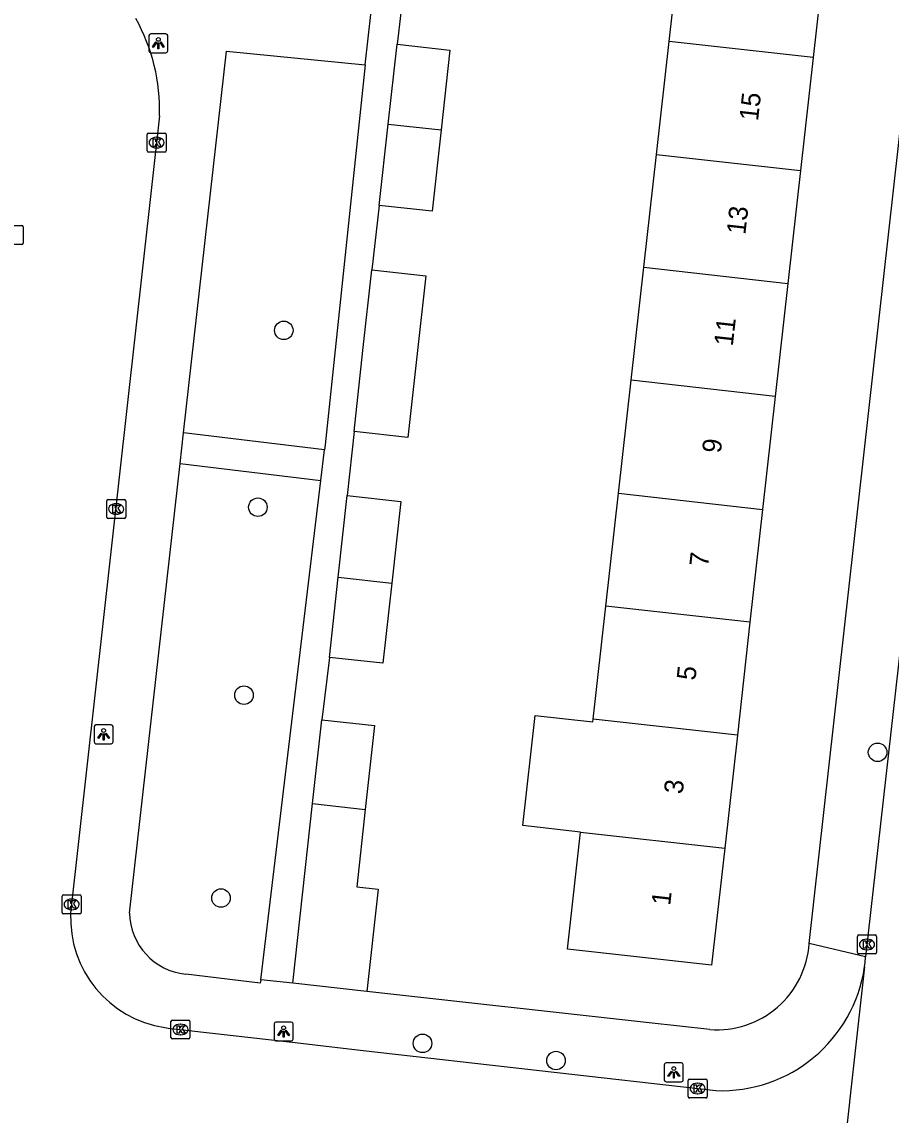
# Model space of a CAD drawing. Extents: x 161928 to 163055, y 386475 to 387428.
# Drawn here: x 162499.2 to 162545.1, y 387121.1 to 387178.9 of the extents above; entities that cross this region are included whole.
import ezdxf

# ---------------------------------------------------------------- set-up
doc = ezdxf.new("R2010")
doc.units = 0
for name, color, linetype in [('IMGEO_Boom', 7, 'Continuous'), ('IMGEO_Kolk', 7, 'Continuous'), ('IMGEO_Lichtpunt', 7, 'Continuous'), ('IMGEO_Muur', 7, 'Continuous'), ('IMGEO_Pand', 7, 'Continuous'), ('IMGEO_Pand_nummerreeks', 7, 'Continuous'), ('IMGEO_Rijbaan_lokaal_gesloten', 7, 'Continuous'), ('IMGEO_Rijbaan_lokaal_open', 7, 'Continuous'), ('IMGEO_Voetpad_open', 7, 'Continuous')]:
    doc.layers.add(name, color=color, linetype=linetype)

msp = doc.modelspace()

# ---------------------------------------------------------------- linework, layer by layer
at = {"layer": 'IMGEO_Boom'}
for centre in [(162513.028, 387162.573), (162511.661, 387153.238), (162510.925, 387143.315), (162544.366, 387140.298), (162509.715, 387132.603), (162520.349, 387124.931), (162527.397, 387124.025)]:
    msp.add_circle(centre, 0.489, dxfattribs=at)
at = {"layer": 'IMGEO_Kolk'}
for p, q in [((162505.817, 387172.061), (162505.817, 387172.913)), ((162505.892, 387172.987), (162506.744, 387172.987)), ((162506.818, 387172.913), (162506.818, 387172.061)), ((162506.305, 387172.767), (162506.33, 387172.767)), ((162506.744, 387171.987), (162505.892, 387171.987)), ((162506.328, 387172.207), (162506.303, 387172.207)), ((162498.354, 387168.112), (162499.206, 387168.112)), ((162499.28, 387168.038), (162499.28, 387167.186)), ((162499.206, 387167.112), (162498.354, 387167.112)), ((162503.683, 387152.718), (162503.683, 387153.57)), ((162503.758, 387153.644), (162504.61, 387153.644)), ((162504.171, 387153.424), (162504.196, 387153.424)), ((162504.684, 387153.57), (162504.684, 387152.718)), ((162504.61, 387152.644), (162503.758, 387152.644)), ((162504.194, 387152.864), (162504.169, 387152.864)), ((162501.332, 387131.843), (162501.332, 387132.695)), ((162501.407, 387132.769), (162502.259, 387132.769)), ((162501.82, 387132.549), (162501.845, 387132.549)), ((162502.333, 387132.695), (162502.333, 387131.843)), ((162501.843, 387131.989), (162501.818, 387131.989)), ((162502.259, 387131.769), (162501.407, 387131.769)), ((162543.306, 387129.728), (162543.306, 387130.58)), ((162543.381, 387130.654), (162544.233, 387130.654)), ((162543.794, 387130.434), (162543.819, 387130.434)), ((162544.307, 387130.58), (162544.307, 387129.728)), ((162544.233, 387129.654), (162543.381, 387129.654)), ((162543.817, 387129.874), (162543.792, 387129.874)), ((162507.073, 387125.238), (162507.073, 387126.09)), ((162507.148, 387126.164), (162508, 387126.164)), ((162508.074, 387126.09), (162508.074, 387125.238)), ((162507.561, 387125.944), (162507.586, 387125.944)), ((162508, 387125.164), (162507.148, 387125.164)), ((162507.584, 387125.384), (162507.559, 387125.384)), ((162534.368, 387122.122), (162534.368, 387122.974)), ((162534.443, 387123.048), (162535.295, 387123.048)), ((162534.856, 387122.828), (162534.881, 387122.828)), ((162535.369, 387122.974), (162535.369, 387122.122)), ((162535.295, 387122.048), (162534.443, 387122.048)), ((162534.879, 387122.268), (162534.854, 387122.268))]:
    msp.add_line(p, q, dxfattribs=at)
for points in [[(162505.817, 387172.061), (162505.817, 387172.913)], [(162505.892, 387172.987), (162506.744, 387172.987)], [(162506.818, 387172.913), (162506.818, 387172.061)], [(162506.138, 387172.687), (162506.261, 387172.687), (162506.261, 387172.536), (162506.391, 387172.687), (162506.555, 387172.687), (162506.409, 387172.536), (162506.562, 387172.287), (162506.41, 387172.287), (162506.325, 387172.451), (162506.261, 387172.384), (162506.261, 387172.287), (162506.138, 387172.287), (162506.138, 387172.687)], [(162506.744, 387171.987), (162505.892, 387171.987)], [(162498.354, 387168.112), (162499.206, 387168.112)], [(162499.28, 387168.038), (162499.28, 387167.186)], [(162499.206, 387167.112), (162498.354, 387167.112)], [(162503.683, 387152.718), (162503.683, 387153.57)], [(162503.758, 387153.644), (162504.61, 387153.644)], [(162504.004, 387153.344), (162504.127, 387153.344), (162504.127, 387153.193), (162504.257, 387153.344), (162504.421, 387153.344), (162504.275, 387153.193), (162504.428, 387152.944), (162504.276, 387152.944), (162504.191, 387153.108), (162504.127, 387153.041), (162504.127, 387152.944), (162504.004, 387152.944), (162504.004, 387153.344)], [(162504.684, 387153.57), (162504.684, 387152.718)], [(162504.61, 387152.644), (162503.758, 387152.644)], [(162501.332, 387131.843), (162501.332, 387132.695)], [(162501.407, 387132.769), (162502.259, 387132.769)], [(162501.653, 387132.469), (162501.776, 387132.469), (162501.776, 387132.318), (162501.906, 387132.469), (162502.07, 387132.469), (162501.924, 387132.318), (162502.077, 387132.069), (162501.925, 387132.069), (162501.84, 387132.233), (162501.776, 387132.166), (162501.776, 387132.069), (162501.653, 387132.069), (162501.653, 387132.469)], [(162502.333, 387132.695), (162502.333, 387131.843)], [(162502.259, 387131.769), (162501.407, 387131.769)], [(162543.306, 387129.728), (162543.306, 387130.58)], [(162543.381, 387130.654), (162544.233, 387130.654)], [(162543.627, 387130.354), (162543.75, 387130.354), (162543.75, 387130.203), (162543.88, 387130.354), (162544.044, 387130.354), (162543.898, 387130.203), (162544.051, 387129.954), (162543.899, 387129.954), (162543.814, 387130.118), (162543.75, 387130.051), (162543.75, 387129.954), (162543.627, 387129.954), (162543.627, 387130.354)], [(162544.307, 387130.58), (162544.307, 387129.728)], [(162544.233, 387129.654), (162543.381, 387129.654)], [(162507.073, 387125.238), (162507.073, 387126.09)], [(162507.148, 387126.164), (162508, 387126.164)], [(162508.074, 387126.09), (162508.074, 387125.238)], [(162507.394, 387125.864), (162507.517, 387125.864), (162507.517, 387125.713), (162507.647, 387125.864), (162507.811, 387125.864), (162507.665, 387125.713), (162507.818, 387125.464), (162507.666, 387125.464), (162507.581, 387125.628), (162507.517, 387125.561), (162507.517, 387125.464), (162507.394, 387125.464), (162507.394, 387125.864)], [(162508, 387125.164), (162507.148, 387125.164)], [(162534.368, 387122.122), (162534.368, 387122.974)], [(162534.443, 387123.048), (162535.295, 387123.048)], [(162534.689, 387122.748), (162534.812, 387122.748), (162534.812, 387122.597), (162534.942, 387122.748), (162535.106, 387122.748), (162534.96, 387122.597), (162535.113, 387122.348), (162534.961, 387122.348), (162534.876, 387122.512), (162534.812, 387122.445), (162534.812, 387122.348), (162534.689, 387122.348), (162534.689, 387122.748)], [(162535.369, 387122.974), (162535.369, 387122.122)], [(162535.295, 387122.048), (162534.443, 387122.048)]]:
    msp.add_lwpolyline(points, dxfattribs=at)
for centre, start, end in [((162505.894, 387172.911), 91.55205, 178.44795), ((162505.894, 387172.911), 91.55205, 178.44795), ((162506.742, 387172.911), 1.55205, 88.44795), ((162506.742, 387172.911), 1.55205, 88.44795), ((162505.894, 387172.063), 181.55205, 268.44795), ((162505.894, 387172.063), 181.55205, 268.44795), ((162506.742, 387172.063), 271.55205, 358.44795), ((162506.742, 387172.063), 271.55205, 358.44795), ((162499.204, 387168.036), 1.55205, 88.44795), ((162499.204, 387168.036), 1.55205, 88.44795), ((162499.204, 387167.188), 271.55205, 358.44795), ((162499.204, 387167.188), 271.55205, 358.44795), ((162503.76, 387153.568), 91.55205, 178.44795), ((162503.76, 387153.568), 91.55205, 178.44795), ((162504.608, 387153.568), 1.55205, 88.44795), ((162504.608, 387153.568), 1.55205, 88.44795), ((162503.76, 387152.72), 181.55205, 268.44795), ((162503.76, 387152.72), 181.55205, 268.44795), ((162504.608, 387152.72), 271.55205, 358.44795), ((162504.608, 387152.72), 271.55205, 358.44795), ((162501.409, 387132.693), 91.55205, 178.44795), ((162501.409, 387132.693), 91.55205, 178.44795), ((162502.257, 387132.693), 1.55205, 88.44795), ((162502.257, 387132.693), 1.55205, 88.44795), ((162501.409, 387131.845), 181.55205, 268.44795), ((162501.409, 387131.845), 181.55205, 268.44795), ((162502.257, 387131.845), 271.55205, 358.44795), ((162502.257, 387131.845), 271.55205, 358.44795), ((162543.383, 387130.578), 91.55205, 178.44795), ((162543.383, 387130.578), 91.55205, 178.44795), ((162544.231, 387130.578), 1.55205, 88.44795), ((162544.231, 387130.578), 1.55205, 88.44795), ((162543.383, 387129.73), 181.55205, 268.44795), ((162543.383, 387129.73), 181.55205, 268.44795), ((162544.231, 387129.73), 271.55205, 358.44795), ((162544.231, 387129.73), 271.55205, 358.44795), ((162507.15, 387126.088), 91.55205, 178.44795), ((162507.15, 387126.088), 91.55205, 178.44795), ((162507.998, 387126.088), 1.55205, 88.44795), ((162507.998, 387126.088), 1.55205, 88.44795), ((162507.15, 387125.24), 181.55205, 268.44795), ((162507.15, 387125.24), 181.55205, 268.44795), ((162507.998, 387125.24), 271.55205, 358.44795), ((162507.998, 387125.24), 271.55205, 358.44795), ((162534.445, 387122.972), 91.55205, 178.44795), ((162534.445, 387122.972), 91.55205, 178.44795), ((162535.293, 387122.972), 1.55205, 88.44795), ((162535.293, 387122.972), 1.55205, 88.44795), ((162534.445, 387122.124), 181.55205, 268.44795), ((162534.445, 387122.124), 181.55205, 268.44795), ((162535.293, 387122.124), 271.55205, 358.44795), ((162535.293, 387122.124), 271.55205, 358.44795)]:
    msp.add_arc(centre, 0.0765, start, end, dxfattribs=at)
for centre, major_axis, ratio, start_param, end_param in [((162506.304, 387172.487), (-0.387, 0.002), 0.722429, 4.712389, 7.853982), ((162506.329, 387172.487), (-0.39, 0.002), 0.717154, 1.570796, 4.712389), ((162504.17, 387153.144), (-0.387, 0.002), 0.722429, 4.712389, 7.853982), ((162504.195, 387153.144), (-0.39, 0.002), 0.717154, 1.570796, 4.712389), ((162501.819, 387132.269), (-0.387, 0.002), 0.722429, 4.712389, 7.853982), ((162501.844, 387132.269), (-0.39, 0.002), 0.717154, 1.570796, 4.712389), ((162543.793, 387130.154), (-0.387, 0.002), 0.722429, 4.712389, 7.853982), ((162543.818, 387130.154), (-0.39, 0.002), 0.717154, 1.570796, 4.712389), ((162507.56, 387125.664), (-0.387, 0.002), 0.722429, 4.712389, 7.853982), ((162507.585, 387125.664), (-0.39, 0.002), 0.717154, 1.570796, 4.712389), ((162534.855, 387122.548), (-0.387, 0.002), 0.722429, 4.712389, 7.853982), ((162534.88, 387122.548), (-0.39, 0.002), 0.717154, 1.570796, 4.712389)]:
    msp.add_ellipse(centre, major_axis=major_axis, ratio=ratio, start_param=start_param, end_param=end_param, dxfattribs=at)
at = {"layer": 'IMGEO_Lichtpunt'}
for p, q in [((162505.91, 387178.136), (162505.91, 387177.329)), ((162505.91, 387178.136), (162505.91, 387177.329)), ((162506.812, 387178.231), (162506.004, 387178.231)), ((162506.812, 387178.231), (162506.004, 387178.231)), ((162506.906, 387177.329), (162506.906, 387178.136)), ((162506.906, 387177.329), (162506.906, 387178.136)), ((162506.004, 387177.235), (162506.812, 387177.235)), ((162506.004, 387177.235), (162506.812, 387177.235)), ((162503.021, 387141.653), (162503.021, 387140.846)), ((162503.021, 387141.653), (162503.021, 387140.846)), ((162503.923, 387141.748), (162503.115, 387141.748)), ((162503.923, 387141.748), (162503.115, 387141.748)), ((162504.017, 387140.846), (162504.017, 387141.653)), ((162504.017, 387140.846), (162504.017, 387141.653)), ((162503.115, 387140.752), (162503.923, 387140.752)), ((162503.115, 387140.752), (162503.923, 387140.752)), ((162512.521, 387125.959), (162512.521, 387125.152)), ((162512.521, 387125.959), (162512.521, 387125.152)), ((162513.423, 387126.054), (162512.615, 387126.054)), ((162513.423, 387126.054), (162512.615, 387126.054)), ((162513.517, 387125.152), (162513.517, 387125.959)), ((162513.517, 387125.152), (162513.517, 387125.959)), ((162512.615, 387125.058), (162513.423, 387125.058)), ((162512.615, 387125.058), (162513.423, 387125.058)), ((162533.111, 387123.803), (162533.111, 387122.996)), ((162533.111, 387123.803), (162533.111, 387122.996)), ((162534.013, 387123.898), (162533.205, 387123.898)), ((162534.013, 387123.898), (162533.205, 387123.898)), ((162534.107, 387122.996), (162534.107, 387123.803)), ((162534.107, 387122.996), (162534.107, 387123.803)), ((162533.205, 387122.902), (162534.013, 387122.902)), ((162533.205, 387122.902), (162534.013, 387122.902))]:
    msp.add_line(p, q, dxfattribs=at)
for points in [[(162506.284, 387177.8), (162506.323, 387177.772), (162506.135, 387177.51), (162506.097, 387177.537), (162506.284, 387177.8)], [(162506.386, 387177.752), (162506.433, 387177.752), (162506.433, 387177.43), (162506.386, 387177.43), (162506.386, 387177.752)], [(162506.496, 387177.772), (162506.534, 387177.799), (162506.721, 387177.537), (162506.682, 387177.509), (162506.496, 387177.772)], [(162503.395, 387141.317), (162503.434, 387141.289), (162503.246, 387141.027), (162503.208, 387141.054), (162503.395, 387141.317)], [(162503.497, 387141.269), (162503.544, 387141.269), (162503.544, 387140.947), (162503.497, 387140.947), (162503.497, 387141.269)], [(162503.607, 387141.289), (162503.645, 387141.316), (162503.832, 387141.054), (162503.793, 387141.026), (162503.607, 387141.289)], [(162512.895, 387125.623), (162512.934, 387125.595), (162512.746, 387125.333), (162512.708, 387125.36), (162512.895, 387125.623)], [(162512.997, 387125.575), (162513.044, 387125.575), (162513.044, 387125.253), (162512.997, 387125.253), (162512.997, 387125.575)], [(162513.107, 387125.595), (162513.145, 387125.622), (162513.332, 387125.36), (162513.293, 387125.332), (162513.107, 387125.595)], [(162533.485, 387123.467), (162533.524, 387123.439), (162533.336, 387123.177), (162533.298, 387123.204), (162533.485, 387123.467)], [(162533.587, 387123.419), (162533.634, 387123.419), (162533.634, 387123.097), (162533.587, 387123.097), (162533.587, 387123.419)], [(162533.697, 387123.439), (162533.735, 387123.466), (162533.922, 387123.204), (162533.883, 387123.176), (162533.697, 387123.439)]]:
    msp.add_lwpolyline(points, dxfattribs=at)
for centre in [(162506.409, 387177.934), (162503.52, 387141.451), (162513.02, 387125.757), (162533.61, 387123.601)]:
    msp.add_circle(centre, 0.0994, dxfattribs=at)
for centre, start, end in [((162506.004, 387178.136), 90, 180), ((162506.004, 387178.136), 90, 180), ((162506.812, 387178.136), 0, 90), ((162506.812, 387178.136), 0, 90), ((162506.004, 387177.329), 180, 270), ((162506.004, 387177.329), 180, 270), ((162506.812, 387177.329), 270, 0), ((162506.812, 387177.329), 270, 360), ((162503.115, 387141.653), 90, 180), ((162503.115, 387141.653), 90, 180), ((162503.923, 387141.653), 0, 90), ((162503.923, 387141.653), 0, 90), ((162503.115, 387140.846), 180, 270), ((162503.115, 387140.846), 180, 270), ((162503.923, 387140.846), 270, 0), ((162503.923, 387140.846), 270, 360), ((162512.615, 387125.959), 90, 180), ((162512.615, 387125.959), 90, 180), ((162513.423, 387125.959), 0, 90), ((162513.423, 387125.959), 0, 90), ((162512.615, 387125.152), 180, 270), ((162512.615, 387125.152), 180, 270), ((162513.423, 387125.152), 270, 0), ((162513.423, 387125.152), 270, 360), ((162533.205, 387123.803), 90, 180), ((162533.205, 387123.803), 90, 180), ((162534.013, 387123.803), 0, 90), ((162534.013, 387123.803), 0, 90), ((162533.205, 387122.996), 180, 270), ((162533.205, 387122.996), 180, 270), ((162534.013, 387122.996), 270, 0), ((162534.013, 387122.996), 270, 360)]:
    msp.add_arc(centre, 0.0946, start, end, dxfattribs=at)
at = {"layer": 'IMGEO_Muur'}
msp.add_lwpolyline([(162532.313, 387126.01), (162517.405, 387127.673)], dxfattribs=at)
at = {"layer": 'IMGEO_Pand'}
for points in [[(162533.362, 387177.828), (162534.029, 387183.791)], [(162541.635, 387182.94), (162540.967, 387176.977)], [(162518.544, 387173.466), (162519.01, 387177.679)], [(162519.01, 387177.679), (162521.8, 387177.37), (162521.333, 387173.154)], [(162532.695, 387171.865), (162533.362, 387177.828)], [(162540.967, 387176.977), (162533.362, 387177.828)], [(162540.967, 387176.977), (162540.3, 387171.014)], [(162518.068, 387169.169), (162518.544, 387173.466)], [(162518.544, 387173.466), (162521.333, 387173.154)], [(162521.333, 387173.154), (162520.858, 387168.86), (162518.068, 387169.169)], [(162532.027, 387165.903), (162532.695, 387171.865)], [(162532.695, 387171.865), (162540.3, 387171.014)], [(162540.3, 387171.014), (162539.633, 387165.052)], [(162531.36, 387159.94), (162532.027, 387165.903)], [(162532.027, 387165.903), (162539.633, 387165.052)], [(162517.679, 387165.762), (162520.517, 387165.448), (162520.046, 387161.191), (162519.574, 387156.927), (162516.735, 387157.241)], [(162516.735, 387157.241), (162517.208, 387161.509), (162517.679, 387165.762)], [(162539.633, 387165.052), (162538.966, 387159.089)], [(162530.693, 387153.977), (162531.36, 387159.94)], [(162538.966, 387159.089), (162531.36, 387159.94)], [(162538.966, 387159.089), (162538.298, 387153.126)], [(162515.904, 387149.546), (162516.38, 387153.848)], [(162516.38, 387153.848), (162519.2, 387153.536), (162518.723, 387149.231)], [(162530.026, 387148.014), (162530.693, 387153.977)], [(162530.693, 387153.977), (162538.298, 387153.126)], [(162538.298, 387153.126), (162537.631, 387147.163)], [(162515.435, 387145.31), (162515.904, 387149.546)], [(162518.723, 387149.231), (162518.255, 387144.998), (162515.435, 387145.31)], [(162515.904, 387149.546), (162518.723, 387149.231)], [(162529.358, 387142.051), (162530.026, 387148.014)], [(162537.631, 387147.163), (162530.026, 387148.014)], [(162537.631, 387147.163), (162536.964, 387141.2)], [(162528.691, 387136.089), (162525.638, 387136.431), (162526.289, 387142.244), (162529.341, 387141.903), (162529.358, 387142.051)], [(162514.55, 387137.591), (162515.04, 387142.017)], [(162515.04, 387142.017), (162517.822, 387141.709), (162517.331, 387137.279)], [(162536.964, 387141.2), (162529.358, 387142.051)], [(162536.964, 387141.2), (162536.296, 387135.238)], [(162513.499, 387128.107), (162514.55, 387137.591)], [(162514.55, 387137.591), (162517.331, 387137.279)], [(162517.331, 387137.279), (162516.879, 387133.194), (162518.005, 387133.069), (162517.405, 387127.673)], [(162536.296, 387135.238), (162535.605, 387129.06), (162528, 387129.911), (162528.691, 387136.089)], [(162528.691, 387136.089), (162536.296, 387135.238)], [(162517.405, 387127.673), (162513.499, 387128.107)]]:
    msp.add_lwpolyline(points, dxfattribs=at)
at = {"layer": 'IMGEO_Rijbaan_lokaal_gesloten'}
for points in [[(162554.266, 387223.645), (162548.368, 387170.7), (162543.735, 387129.503)], [(162543.676, 387128.966), (162543.203, 387124.698), (162541.338, 387107.851)], [(162543.676, 387128.966), (162543.702, 387129.203), (162543.735, 387129.503)]]:
    msp.add_lwpolyline(points, dxfattribs=at)
at = {"layer": 'IMGEO_Rijbaan_lokaal_open'}
for points in [[(162506.472, 387173.896), (162501.78, 387131.811)], [(162506.755, 387125.761), (162506.929, 387125.736), (162513.463, 387124.99), (162517.219, 387124.561), (162535.821, 387122.438)]]:
    msp.add_lwpolyline(points, dxfattribs=at)
for centre, radius, start, end in [((162496.649, 387174.223), 9.828, 358.09388, 29.39685), ((162507.637, 387131.557), 5.862, 177.51408, 261.3478), ((162536.115, 387130.075), 7.642, 267.79863, 351.6588)]:
    msp.add_arc(centre, radius, start, end, dxfattribs=at)
at = {"layer": 'IMGEO_Voetpad_open'}
for points in [[(162540.754, 387130.2), (162548.612, 387200.491)], [(162519.391, 387181.005), (162519.01, 387177.679)], [(162517.327, 387176.592), (162517.631, 387179.401)], [(162507.735, 387157.171), (162509.997, 387177.318), (162517.327, 387176.592)], [(162517.327, 387176.592), (162515.207, 387156.528), (162515.179, 387156.267)], [(162518.068, 387169.169), (162517.679, 387165.762)], [(162516.735, 387157.241), (162516.38, 387153.848)], [(162507.552, 387155.546), (162507.735, 387157.171)], [(162515.179, 387156.267), (162507.735, 387157.171)], [(162514.983, 387154.651), (162515.179, 387156.267)], [(162504.887, 387131.811), (162507.552, 387155.546)], [(162507.552, 387155.546), (162514.983, 387154.651)], [(162511.809, 387128.294), (162514.983, 387154.651)], [(162515.435, 387145.31), (162515.04, 387142.017)], [(162543.735, 387129.503), (162540.754, 387130.2)], [(162511.809, 387128.294), (162511.787, 387128.113), (162507.854, 387128.585)], [(162513.499, 387128.107), (162511.809, 387128.294)], [(162535.516, 387125.66), (162532.313, 387126.01), (162517.405, 387127.673)]]:
    msp.add_lwpolyline(points, dxfattribs=at)
for centre, radius, start, end in [((162508.188, 387131.87), 3.302, 181.02168, 264.18873), ((162535.881, 387130.531), 4.885, 265.71915, 356.11462)]:
    msp.add_arc(centre, radius, start, end, dxfattribs=at)

# ---------------------------------------------------------------- texts
at = {"layer": 'IMGEO_Pand_nummerreeks'}
for s, rotation, p in [('15', 83.61447, (162538.054, 387173.6)), ('13', 83.61447, (162537.383, 387167.601)), ('11', 83.61447, (162536.723, 387161.716)), ('9', 83.61447, (162536.091, 387156.061)), ('7', 83.61447, (162535.42, 387150.062)), ('5', 83.61447, (162534.748, 387144.063)), ('3', 83.61173, (162534.077, 387138.065)), ('1', 83.61447, (162533.419, 387132.179))]:
    msp.add_text(s, height=1, rotation=rotation, dxfattribs=at).set_placement(p)

doc.saveas('drawing.dxf')
